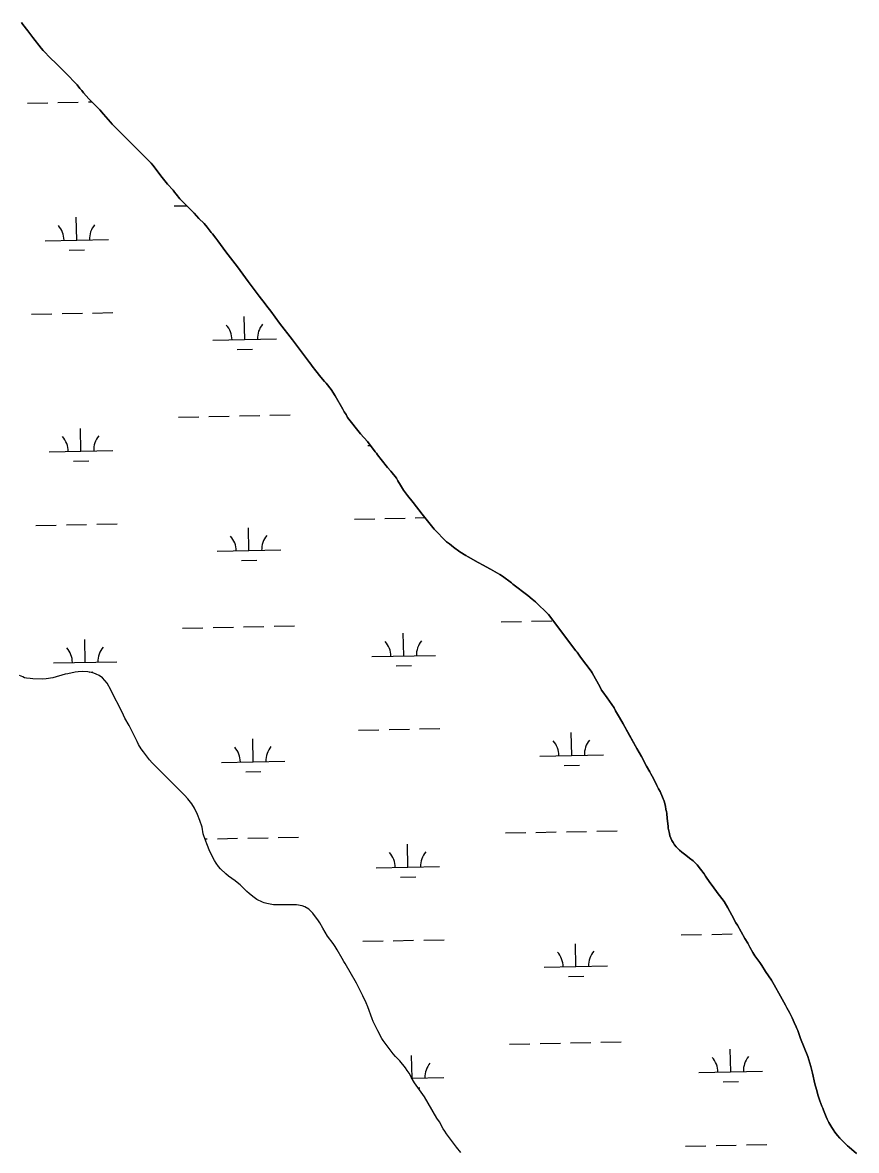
# Model space of a CAD drawing. Extents: x 3989314 to 4027622, y 243956 to 270014.
# Drawn here: x 4022491 to 4023805, y 259144 to 260921 of the extents above; entities that cross this region are included whole.
import ezdxf

# ---------------------------------------------------------------- set-up
doc = ezdxf.new("R2010")
doc.units = 0
doc.layers.add('V-RIVR-EDGE', color=7, linetype='Continuous')
doc.layers.add('V-WETL-SWMP', color=7, linetype='Continuous')

msp = doc.modelspace()

# ---------------------------------------------------------------- linework, layer by layer
at = {"layer": 'V-RIVR-EDGE'}
for points in [[(4023386.6, 259899.5), (4023378.5, 259910.6), (4023370.1, 259921.4), (4023364.6, 259929.2), (4023362.4, 259931.6), (4023319.3, 259988.7), (4023299.1, 260008.7), (4023293.8, 260012.9), (4023287, 260018.6), (4023263.5, 260036.2), (4023261, 260038.4), (4023247, 260048.9), (4023242.8, 260051.8), (4023228, 260060.3), (4023221.5, 260063.8), (4023216.7, 260066.1), (4023208.9, 260070.8), (4023192.8, 260079.6), (4023189.2, 260081.7), (4023179.8, 260087.6), (4023169.7, 260094.8), (4023163.4, 260099.8), (4023159, 260103.3), (4023139.3, 260122.9), (4023120.6, 260146.7), (4023106.4, 260165.1), (4023097.6, 260175.9), (4023091.1, 260184.4), (4023086.3, 260192.2), (4023082.4, 260199.4), (4023079.9, 260203.6), (4023071.1, 260214.7), (4023065.6, 260220.1), (4023055.9, 260233), (4023050.1, 260240.2), (4023048.4, 260242.7), (4023046.4, 260245), (4023034.1, 260261.1), (4023023.1, 260273.3), (4023003.1, 260299.1), (4023000.6, 260303.6), (4022997.8, 260307.8), (4022995.7, 260311.9), (4022983.6, 260333.3), (4022976.9, 260343.3), (4022969.1, 260353.2), (4022966.6, 260355.7), (4022960.9, 260362.3), (4022953.1, 260372.7), (4022947.4, 260379.9), (4022945.2, 260383.2), (4022943.1, 260385.8), (4022916.4, 260421.5), (4022895.6, 260447.8), (4022881.9, 260466.3), (4022875.6, 260474.5), (4022873.3, 260477.9), (4022863.8, 260490.1), (4022846.6, 260513.1), (4022829.5, 260536.2), (4022811.2, 260560.1), (4022798.5, 260577.3), (4022795.2, 260581.3), (4022790.1, 260588.1), (4022787.9, 260590.5), (4022781.6, 260598.9), (4022776.8, 260604.5), (4022768.5, 260612.5), (4022761.4, 260620.7), (4022751.3, 260631), (4022738.7, 260643.4), (4022732.8, 260650.7), (4022730.3, 260654.1), (4022728.3, 260657.3), (4022719.3, 260666.8), (4022711.1, 260677.3), (4022696.3, 260696.7), (4022693.7, 260699.7), (4022667.6, 260725.5), (4022653.2, 260740.1), (4022632, 260761.3), (4022629.5, 260764.2), (4022618.2, 260776.8), (4022612.6, 260783.5), (4022605.5, 260791), (4022595.1, 260801.2), (4022587.2, 260810.4), (4022584.2, 260814.4), (4022581, 260817.5), (4022576.8, 260823.1), (4022574, 260826.3), (4022561.9, 260839), (4022542.8, 260857.9), (4022535.7, 260864.8), (4022523.6, 260877.3), (4022520.5, 260880.9), (4022507.3, 260897.6), (4022499.1, 260908.4), (4022491.3, 260918.1), (4022489.2, 260921.2)], [(4022886.3, 259531.3), (4022876, 259533.3), (4022871.6, 259534.2), (4022868.7, 259535.3), (4022860.2, 259539.4), (4022853.5, 259544.5), (4022848.1, 259549.1), (4022844.5, 259552.3), (4022833.9, 259562.7), (4022829, 259566.2), (4022825.8, 259568.8), (4022815.6, 259576.3), (4022811.1, 259579.9), (4022803, 259587.8), (4022799.8, 259591.5), (4022795.8, 259597), (4022793.3, 259600.9), (4022785.9, 259615.1), (4022781.3, 259627.1), (4022778.2, 259636), (4022776.6, 259639.7), (4022775.7, 259643.2), (4022773.8, 259653.4), (4022770.4, 259663.9), (4022766.6, 259673.8), (4022761.7, 259683.6), (4022757.5, 259690.2), (4022751.3, 259698.2), (4022746.3, 259704.1), (4022706.9, 259743.2), (4022695.3, 259755), (4022690.9, 259759.8), (4022681.3, 259772.1), (4022677.9, 259776.8), (4022673.5, 259784), (4022671.5, 259788.3), (4022658.7, 259813.6), (4022652.3, 259825.1), (4022650, 259830), (4022641.9, 259846.2), (4022636.3, 259856.7), (4022629.8, 259869.9), (4022624, 259880.2), (4022617.1, 259888.8), (4022611.8, 259892.3), (4022606.9, 259894.8), (4022603.2, 259896.3), (4022599.4, 259897.4), (4022594, 259898.3), (4022585.7, 259898.9), (4022578.6, 259898.4), (4022574, 259897.8), (4022562.4, 259895.3), (4022557.9, 259894.5), (4022538.7, 259889.1), (4022528.1, 259887.1), (4022522.1, 259886.7), (4022507.2, 259887.3), (4022503.1, 259887.6), (4022497.2, 259888.3), (4022494.2, 259889), (4022491.3, 259890.2), (4022486, 259892.8)], [(4023804.6, 259139.7), (4023793, 259149.4), (4023790.8, 259151.7), (4023781.7, 259160.4), (4023778.6, 259163.6), (4023774.7, 259168.1), (4023770.7, 259173.2), (4023767.7, 259177.2), (4023765.7, 259180.5), (4023761.2, 259188.5), (4023758.6, 259193.6), (4023756.9, 259197.3), (4023752.8, 259207.7), (4023751.7, 259210.9), (4023750.2, 259214.2), (4023746.9, 259222.5), (4023744.3, 259230.1), (4023741.6, 259240.2), (4023739.3, 259249.3), (4023735.5, 259266.3), (4023733.8, 259272.6), (4023732.6, 259276.4), (4023727.9, 259292.1), (4023716.4, 259320.9), (4023712.2, 259333.3), (4023710.9, 259336.2), (4023709.5, 259339), (4023706.7, 259345.9), (4023703.5, 259353.2), (4023699.1, 259361.7), (4023694.9, 259369.1), (4023692.9, 259373.2), (4023684.8, 259387.2), (4023674.9, 259405.3), (4023670.7, 259412.3), (4023661.6, 259426.2), (4023655.7, 259435.6), (4023652.6, 259440.2), (4023644.5, 259450.9), (4023641.4, 259456), (4023636.6, 259464.5), (4023633.3, 259470.7), (4023629, 259478), (4023617, 259499.3), (4023614.4, 259503), (4023608.1, 259514.7), (4023602.1, 259526.7), (4023596.2, 259536.7), (4023585.3, 259550.6), (4023583.2, 259553.7), (4023581, 259556.3), (4023578.8, 259559.4), (4023573.4, 259566.5), (4023566.7, 259576.3), (4023564.5, 259580), (4023559.1, 259587.2), (4023553.5, 259594.3), (4023547.6, 259600.4), (4023541.4, 259605), (4023535.9, 259609.5), (4023529.3, 259614.4), (4023525.8, 259617.5), (4023520.8, 259622.4), (4023518, 259625.8), (4023515.7, 259629.6), (4023514, 259632.8), (4023510.9, 259640.1), (4023509.9, 259643.6), (4023508.2, 259652), (4023507.8, 259655.2), (4023506.5, 259667.1), (4023505.9, 259675.2), (4023505.4, 259678.4), (4023504.6, 259681.5), (4023503.7, 259686.5), (4023501.5, 259694.7), (4023499.3, 259701), (4023495.6, 259709.7), (4023492.9, 259714.2), (4023490.3, 259719.1), (4023484.7, 259730.4), (4023480.5, 259737.8), (4023479.1, 259740.7), (4023473.8, 259749.9), (4023465.8, 259764.9), (4023458.5, 259777.7), (4023447.3, 259798.2), (4023437, 259816.6), (4023431.6, 259826.2), (4023425.2, 259836.7), (4023422.8, 259841.7), (4023412, 259857.6), (4023404.9, 259866.7), (4023403.2, 259869.4), (4023400.9, 259874.1), (4023388.4, 259896.6), (4023386.6, 259899.5)], [(4023181.3, 259141.2), (4023174.6, 259149.5), (4023158.9, 259170.3), (4023156.1, 259174.5), (4023153.6, 259178.6), (4023147.6, 259189.2), (4023143.8, 259195.3), (4023130.1, 259218.8), (4023123.9, 259228.6), (4023108.3, 259250.7), (4023102.9, 259259.6), (4023101.9, 259262.5), (4023099.9, 259266), (4023096.9, 259270.5), (4023094.3, 259274.2), (4023085.1, 259285.7), (4023078.6, 259292.1), (4023074.9, 259296.4), (4023065.2, 259309), (4023059.1, 259317.4), (4023056.9, 259320.8), (4023050.4, 259332.5), (4023048, 259338), (4023043.2, 259347.6), (4023041.5, 259351.9), (4023034.7, 259370.8), (4023032.2, 259377.1), (4023027.1, 259387.8), (4023017, 259407.9), (4022999.1, 259438.9), (4022996.9, 259442), (4022994.2, 259446.6), (4022986.6, 259460.6), (4022983.5, 259465.6), (4022980.4, 259470.2), (4022971.5, 259481.9), (4022963.8, 259494.3), (4022959, 259502.7), (4022956, 259507.8), (4022953.8, 259510.4), (4022948.1, 259517.9), (4022945.2, 259521.3), (4022941.8, 259524.4), (4022935.8, 259527.9), (4022931.6, 259529.6), (4022922.7, 259531.1), (4022918.7, 259531.4), (4022915.7, 259531.2), (4022900.6, 259531.2), (4022886.3, 259531.3)]]:
    msp.add_lwpolyline(points, dxfattribs=at)
at = {"layer": 'V-WETL-SWMP'}
for p, q in [((4022498.6, 260794.2), (4022530.6, 260794.9)), ((4022546.6, 260795.2), (4022578.6, 260795.8)), ((4022594.6, 260796.1), (4022600.1, 260796.2)), ((4022729.9, 260632.3), (4022749.6, 260632.7)), ((4022576.3, 260578.5), (4022575.6, 260614.5)), ((4022526.3, 260577.5), (4022626.3, 260579.5)), ((4022564.6, 260562.8), (4022588.6, 260563.3)), ((4022505.2, 260461.6), (4022537.2, 260462.3)), ((4022553.2, 260462.6), (4022585.2, 260463.2)), ((4022601.2, 260463.5), (4022633.2, 260464.2)), ((4022840.9, 260421.9), (4022840.2, 260457.9)), ((4022790.9, 260420.9), (4022890.9, 260422.9)), ((4022829.2, 260406.2), (4022853.2, 260406.7)), ((4022736.5, 260299.7), (4022768.5, 260300.3)), ((4022784.5, 260300.6), (4022816.5, 260301.3)), ((4022832.5, 260301.6), (4022864.5, 260302.2)), ((4022880.5, 260302.6), (4022912.5, 260303.2)), ((4022583, 260245.9), (4022582.2, 260281.9)), ((4022533, 260244.9), (4022632.9, 260246.9)), ((4023034.8, 260254.9), (4023038.8, 260255)), ((4022571.3, 260230.2), (4022595.3, 260230.7)), ((4023013.7, 260139), (4023045.7, 260139.6)), ((4023061.7, 260140), (4023093.7, 260140.6)), ((4023109.6, 260140.9), (4023124.9, 260141.2)), ((4022511.9, 260129), (4022543.9, 260129.6)), ((4022559.9, 260130), (4022591.8, 260130.6)), ((4022607.8, 260130.9), (4022639.8, 260131.6)), ((4022847.6, 260089.3), (4022846.8, 260125.3)), ((4022797.6, 260088.3), (4022897.6, 260090.3)), ((4022835.9, 260073.6), (4022859.9, 260074.1)), ((4023244.9, 259977.1), (4023276.9, 259977.7)), ((4023292.9, 259978), (4023324.9, 259978.7)), ((4022743.1, 259967.1), (4022775.1, 259967.7)), ((4022791.1, 259968), (4022823.1, 259968.7)), ((4022839.1, 259969), (4022871.1, 259969.6)), ((4022887.1, 259970), (4022919.1, 259970.6)), ((4023091.4, 259923.3), (4023090.7, 259959.3)), ((4022589.6, 259913.3), (4022588.9, 259949.3)), ((4023041.4, 259922.3), (4023141.4, 259924.3)), ((4022539.6, 259912.3), (4022639.6, 259914.3)), ((4023079.7, 259907.6), (4023103.7, 259908.1)), ((4022595.8, 259898), (4022601.9, 259898.1)), ((4023020.3, 259806.4), (4023052.3, 259807)), ((4023068.3, 259807.4), (4023100.3, 259808)), ((4023116.3, 259808.3), (4023148.3, 259809)), ((4023356, 259766.7), (4023355.3, 259802.6)), ((4022854.2, 259756.7), (4022853.5, 259792.6)), ((4023306, 259765.7), (4023406, 259767.6)), ((4022804.2, 259755.7), (4022904.2, 259757.6)), ((4023344.3, 259751), (4023368.3, 259751.5)), ((4022842.5, 259741), (4022866.5, 259741.5)), ((4023251.6, 259644.5), (4023283.6, 259645.1)), ((4023299.6, 259645.4), (4023331.6, 259646.1)), ((4023347.6, 259646.4), (4023379.5, 259647)), ((4023395.5, 259647.3), (4023427.5, 259648)), ((4022778.5, 259635), (4022781.8, 259635.1)), ((4022797.8, 259635.4), (4022829.7, 259636.1)), ((4022845.7, 259636.4), (4022877.7, 259637)), ((4022893.7, 259637.3), (4022925.7, 259638)), ((4023098, 259590.7), (4023097.3, 259626.7)), ((4023048, 259589.7), (4023148, 259591.7)), ((4023086.3, 259575), (4023110.3, 259575.5)), ((4023528.7, 259483.8), (4023560.7, 259484.4)), ((4023576.7, 259484.7), (4023608.7, 259485.4)), ((4023026.9, 259473.8), (4023058.9, 259474.4)), ((4023074.9, 259474.7), (4023106.9, 259475.4)), ((4023122.9, 259475.7), (4023154.9, 259476.3)), ((4023362.6, 259434), (4023361.9, 259470)), ((4023312.6, 259433), (4023412.6, 259435)), ((4023350.9, 259418.4), (4023374.9, 259418.9)), ((4023258.2, 259311.9), (4023290.2, 259312.5)), ((4023306.2, 259312.8), (4023338.2, 259313.5)), ((4023354.2, 259313.8), (4023386.2, 259314.4)), ((4023402.2, 259314.7), (4023434.2, 259315.4)), ((4023606.5, 259268.1), (4023605.7, 259304)), ((4023104.6, 259258.1), (4023103.9, 259294)), ((4023556.5, 259267.1), (4023656.4, 259269.1)), ((4023103.9, 259258), (4023154.6, 259259.1)), ((4023594.8, 259252.4), (4023618.8, 259252.9)), ((4023113.9, 259242.8), (4023117, 259242.9)), ((4023535.4, 259151.2), (4023567.4, 259151.8)), ((4023583.4, 259152.1), (4023615.3, 259152.8)), ((4023631.3, 259153.1), (4023663.3, 259153.7))]:
    msp.add_line(p, q, dxfattribs=at)
for points in [[(4022489.2, 260921.2), (4022491.3, 260918.1), (4022499.1, 260908.4), (4022507.3, 260897.6), (4022520.5, 260880.9), (4022523.6, 260877.3), (4022535.7, 260864.8), (4022542.8, 260857.9), (4022561.9, 260839), (4022574, 260826.3), (4022576.8, 260823.1), (4022581, 260817.5), (4022584.2, 260814.4), (4022587.2, 260810.4), (4022595.1, 260801.2), (4022605.5, 260791), (4022612.6, 260783.5), (4022618.2, 260776.8), (4022629.5, 260764.2), (4022632, 260761.3), (4022653.2, 260740.1), (4022667.6, 260725.5), (4022693.7, 260699.7), (4022696.3, 260696.7), (4022711.1, 260677.3), (4022719.3, 260666.8), (4022728.3, 260657.3), (4022730.3, 260654.1), (4022732.8, 260650.7), (4022738.7, 260643.4), (4022751.3, 260631), (4022761.4, 260620.7), (4022768.5, 260612.5), (4022776.8, 260604.5), (4022781.6, 260598.9), (4022787.9, 260590.5), (4022790.1, 260588.1), (4022795.2, 260581.3), (4022798.5, 260577.3), (4022811.2, 260560.1), (4022829.5, 260536.2), (4022846.6, 260513.1), (4022863.8, 260490.1), (4022873.3, 260477.9), (4022875.6, 260474.5), (4022881.9, 260466.3), (4022895.6, 260447.8), (4022916.4, 260421.5)], [(4022916.4, 260421.5), (4022943.1, 260385.8), (4022945.2, 260383.2), (4022947.4, 260379.9), (4022953.1, 260372.7), (4022960.9, 260362.3), (4022966.6, 260355.7), (4022969.1, 260353.2), (4022976.9, 260343.3), (4022983.6, 260333.3), (4022995.7, 260311.9), (4022997.8, 260307.8), (4023000.6, 260303.6), (4023003.1, 260299.1), (4023023.1, 260273.3), (4023034.1, 260261.1), (4023046.4, 260245), (4023048.4, 260242.7), (4023050.1, 260240.2), (4023055.9, 260233), (4023065.6, 260220.1), (4023071.1, 260214.7), (4023079.9, 260203.6), (4023082.4, 260199.4), (4023086.3, 260192.2), (4023091.1, 260184.4), (4023097.6, 260175.9), (4023106.4, 260165.1), (4023120.6, 260146.7), (4023139.3, 260122.9), (4023159, 260103.3), (4023163.4, 260099.8), (4023169.7, 260094.8), (4023179.8, 260087.6), (4023189.2, 260081.7), (4023192.8, 260079.6), (4023208.9, 260070.8), (4023216.7, 260066.1), (4023221.5, 260063.8), (4023228, 260060.3), (4023242.8, 260051.8), (4023247, 260048.9), (4023261, 260038.4), (4023263.5, 260036.2), (4023287, 260018.6), (4023293.8, 260012.9), (4023299.1, 260008.7), (4023319.3, 259988.7), (4023362.4, 259931.6), (4023364.6, 259929.2), (4023370.1, 259921.4), (4023378.5, 259910.6), (4023386.6, 259899.5), (4023388.4, 259896.6), (4023400.9, 259874.1), (4023403.2, 259869.4), (4023404.9, 259866.7), (4023412, 259857.6), (4023422.8, 259841.7), (4023425.2, 259836.7), (4023431.6, 259826.2), (4023437, 259816.6), (4023447.3, 259798.3), (4023458.5, 259777.7), (4023465.8, 259764.9), (4023473.8, 259749.9), (4023479.1, 259740.7), (4023480.5, 259737.8), (4023484.7, 259730.4), (4023490.3, 259719.1), (4023492.9, 259714.2), (4023495.6, 259709.7), (4023499.3, 259701), (4023501.5, 259694.7), (4023503.7, 259686.5), (4023504.6, 259681.5), (4023505.4, 259678.4), (4023505.9, 259675.2), (4023506.5, 259667.1), (4023507.8, 259655.2), (4023508.2, 259652), (4023509.9, 259643.6), (4023510.9, 259640.1), (4023514, 259632.8), (4023515.7, 259629.6), (4023518, 259625.8), (4023520.8, 259622.4), (4023525.8, 259617.5), (4023529.3, 259614.4), (4023535.9, 259609.5), (4023541.4, 259605), (4023547.6, 259600.4), (4023553.5, 259594.3), (4023559.1, 259587.2), (4023564.5, 259580), (4023566.7, 259576.3), (4023573.4, 259566.5), (4023578.8, 259559.4), (4023581, 259556.3), (4023583.2, 259553.7), (4023585.3, 259550.6)], [(4022811.1, 259579.9), (4022803, 259587.8), (4022799.8, 259591.5), (4022795.8, 259597), (4022793.3, 259600.9), (4022785.9, 259615.1), (4022781.3, 259627.1), (4022778.2, 259636), (4022776.6, 259639.7), (4022775.7, 259643.2), (4022773.8, 259653.4), (4022770.4, 259663.9), (4022766.6, 259673.8), (4022761.7, 259683.6), (4022757.5, 259690.2), (4022751.3, 259698.2), (4022746.3, 259704.1), (4022706.9, 259743.2), (4022695.3, 259755), (4022690.9, 259759.8), (4022681.3, 259772.1), (4022677.9, 259776.8), (4022673.5, 259784), (4022671.5, 259788.3), (4022658.7, 259813.6), (4022652.3, 259825.1), (4022650, 259830), (4022641.9, 259846.2), (4022636.3, 259856.7), (4022629.8, 259869.9), (4022624, 259880.2), (4022617.1, 259888.8), (4022611.8, 259892.3), (4022606.9, 259894.8), (4022603.2, 259896.3), (4022599.4, 259897.4), (4022594, 259898.3), (4022585.7, 259898.9), (4022578.6, 259898.4), (4022574, 259897.8), (4022562.4, 259895.3), (4022557.9, 259894.5), (4022538.7, 259889.1), (4022528.1, 259887.1), (4022522.1, 259886.7), (4022507.2, 259887.3), (4022503.1, 259887.6), (4022497.2, 259888.3), (4022494.2, 259889), (4022491.3, 259890.2), (4022486, 259892.8)], [(4023181.3, 259141.2), (4023174.6, 259149.5), (4023158.9, 259170.3), (4023156.1, 259174.5), (4023153.6, 259178.6), (4023147.6, 259189.2), (4023143.8, 259195.3), (4023130.1, 259218.8), (4023123.9, 259228.6), (4023108.3, 259250.7), (4023102.9, 259259.6), (4023101.9, 259262.5), (4023099.9, 259266), (4023096.9, 259270.5), (4023094.3, 259274.2), (4023085.1, 259285.7), (4023078.6, 259292.1), (4023074.9, 259296.4), (4023065.2, 259309), (4023059.1, 259317.4), (4023056.9, 259320.8), (4023050.4, 259332.5), (4023048, 259338), (4023043.2, 259347.6), (4023041.5, 259351.9), (4023034.7, 259370.8), (4023032.2, 259377.1), (4023027.1, 259387.8), (4023017, 259407.9), (4022999.1, 259438.9), (4022996.9, 259442), (4022994.2, 259446.6), (4022986.6, 259460.6), (4022983.5, 259465.6), (4022980.4, 259470.2), (4022971.5, 259481.9), (4022963.8, 259494.3), (4022959, 259502.7), (4022956, 259507.8), (4022953.8, 259510.4), (4022948.1, 259517.9), (4022945.2, 259521.3), (4022941.8, 259524.4), (4022935.8, 259527.9), (4022931.6, 259529.6), (4022922.7, 259531.1), (4022918.7, 259531.4), (4022915.7, 259531.2), (4022900.6, 259531.2), (4022886.3, 259531.3), (4022876, 259533.3), (4022871.6, 259534.2), (4022868.7, 259535.3), (4022860.2, 259539.4), (4022853.5, 259544.5), (4022848.1, 259549.1), (4022844.5, 259552.3), (4022833.9, 259562.7), (4022829, 259566.2), (4022825.8, 259568.8), (4022815.6, 259576.3), (4022811.1, 259579.9)], [(4023585.3, 259550.6), (4023596.2, 259536.7), (4023602.1, 259526.7), (4023608.1, 259514.7), (4023614.4, 259503), (4023617, 259499.3), (4023629, 259478), (4023633.3, 259470.7), (4023636.6, 259464.5), (4023641.4, 259456), (4023644.5, 259450.9), (4023652.6, 259440.2), (4023655.7, 259435.6), (4023661.6, 259426.2), (4023670.7, 259412.3), (4023674.9, 259405.3), (4023684.8, 259387.2), (4023692.9, 259373.2), (4023694.9, 259369.1), (4023699.1, 259361.7), (4023703.5, 259353.2), (4023706.7, 259345.9), (4023709.5, 259339), (4023710.9, 259336.2), (4023712.2, 259333.3), (4023716.4, 259320.9), (4023727.9, 259292.1), (4023732.6, 259276.4), (4023733.8, 259272.6), (4023735.5, 259266.3), (4023739.3, 259249.3), (4023741.6, 259240.2), (4023744.3, 259230.1), (4023746.9, 259222.5), (4023750.2, 259214.2), (4023751.7, 259210.9), (4023752.8, 259207.7), (4023756.9, 259197.3), (4023758.6, 259193.6), (4023761.2, 259188.5), (4023765.7, 259180.5), (4023767.7, 259177.2), (4023770.7, 259173.2), (4023774.7, 259168.1), (4023778.6, 259163.6), (4023781.7, 259160.4), (4023790.8, 259151.7), (4023793, 259149.4), (4023804.6, 259139.7)]]:
    msp.add_lwpolyline(points, dxfattribs=at)
for centre, start, end in [((4022521.1, 260577.9), 0.3699, 41.9135), ((4022631.5, 260580.1), 140.3699, 181.9135), ((4022785.7, 260421.2), 0.3699, 41.9135), ((4022896.2, 260423.4), 140.3699, 181.9135), ((4022527.7, 260245.3), 0.3699, 41.9135), ((4022638.2, 260247.5), 140.3699, 181.9135), ((4022792.3, 260088.6), 0.3699, 41.9135), ((4022902.8, 260090.8), 140.3699, 181.9135), ((4023036.1, 259922.6), 0.3699, 41.9135), ((4023146.6, 259924.8), 140.3699, 181.9135), ((4022534.3, 259912.6), 0.3699, 41.9135), ((4022644.8, 259914.8), 140.3699, 181.9135), ((4023300.8, 259766), 0.3699, 41.9135), ((4023411.2, 259768.2), 140.3699, 181.9135), ((4022798.9, 259756), 0.3699, 41.9135), ((4022909.4, 259758.2), 140.3699, 181.9135), ((4023042.8, 259590), 0.3699, 41.9135), ((4023153.2, 259592.2), 140.3699, 181.9135), ((4023307.4, 259433.4), 0.3699, 41.9135), ((4023417.9, 259435.6), 140.3699, 181.9135), ((4023551.2, 259267.4), 0.3699, 41.9135), ((4023661.7, 259269.6), 140.3699, 181.9135), ((4023159.9, 259259.6), 140.3699, 181.9135)]:
    msp.add_arc(centre, 35.2, start, end, dxfattribs=at)

doc.saveas('drawing.dxf')
